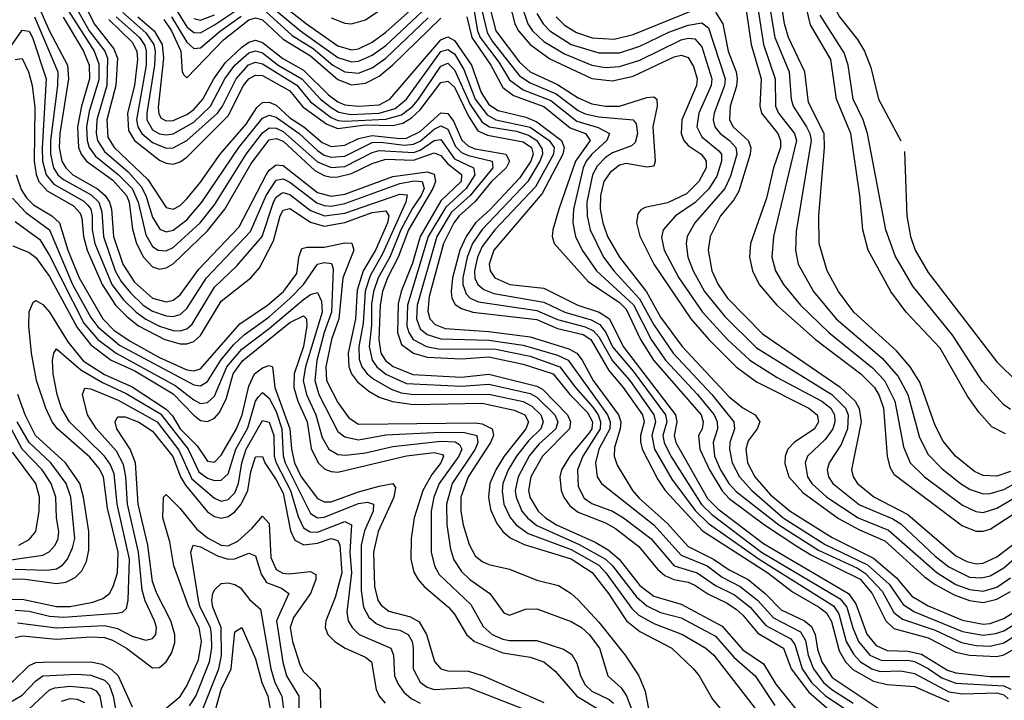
# Model space of a CAD drawing. Header units: inches. Extents: x 1173000 to 1307049, y 522583 to 678455.
# Tile 536 of 617: x 1201023 to 1203892, y 672978 to 674962. Entities that reach past the tile are written whole.
import ezdxf

# ---------------------------------------------------------------- set-up
doc = ezdxf.new("R2010")
doc.units = ezdxf.units.IN
doc.header["$MEASUREMENT"] = 0
doc.layers.add('B2607', color=7, linetype='Continuous')

msp = doc.modelspace()

# ---------------------------------------------------------------- linework, layer by layer
at = {"layer": 'B2607', "color": 5}
for points, elevation in [([(1203364.7, 675129.1), (1203380.4, 675080.4), (1203390.1, 675010), (1203411.1, 674970), (1203464.1, 674904.1), (1203484.4, 674870), (1203502.9, 674822.9), (1203524.7, 674730), (1203590, 674609.3)], 2660), ([(1201171.1, 675091.1), (1201239.5, 674950), (1201297.1, 674877.1), (1201307.8, 674850), (1201303, 674770), (1201276.4, 674670), (1201279.5, 674619.5), (1201297.7, 674590), (1201396.1, 674496.2), (1201450, 674414.5), (1201470, 674409.7), (1201490, 674420.8), (1201510, 674440.4), (1201550, 674488.8), (1201606.5, 674570), (1201682.2, 674657.8), (1201713.9, 674706.1), (1201730, 674720.3), (1201750, 674721.5), (1201770, 674712.9), (1201810, 674676.4), (1201850.2, 674650), (1201904.3, 674604.3), (1201930, 674592.4), (1201970, 674596.8), (1202010, 674615.7), (1202050, 674624.9), (1202130, 674615.6), (1202150, 674617.2), (1202190, 674636.7), (1202250, 674690.5), (1202270, 674688.5), (1202286.6, 674666.6), (1202311.3, 674611.3), (1202330, 674593.8), (1202350, 674585.3), (1202439.3, 674570), (1202450.2, 674550), (1202440, 674530), (1202397.4, 674490), (1202349.1, 674430.9), (1202302.9, 674390), (1202287.9, 674370), (1202257.4, 674310), (1202215.4, 674155.4), (1202212.2, 674112.2), (1202217.8, 674090), (1202233.4, 674073.4), (1202262.2, 674062.2), (1202390, 674053.6), (1202510, 674038.1), (1202622.5, 674002.5), (1202646.2, 673990), (1202661.5, 673970), (1202693.4, 673910), (1202767.2, 673810), (1202774, 673790), (1202772.8, 673770), (1202755.6, 673715.6), (1202754.4, 673690), (1202764, 673664), (1202808.4, 673590), (1202827.6, 673567.6), (1202910, 673493.5), (1202970, 673426.8), (1203044.6, 673390), (1203090, 673358.5), (1203144.8, 673330), (1203195.2, 673290), (1203241.8, 673241.8), (1203309.4, 673209.4), (1203330, 673192.9), (1203340.9, 673170), (1203347.5, 673127.5), (1203359.5, 673090), (1203390, 673044.7), (1203530, 672951.8)], 2180), ([(1203894.8, 673754.8), (1203855.5, 673775.5), (1203817.8, 673817.8), (1203784.5, 673864.5), (1203704.4, 674004.4), (1203605.7, 674110), (1203560.5, 674170), (1203495, 674290), (1203479.6, 674350), (1203470.6, 674450), (1203444.7, 674630), (1203402.5, 674730), (1203385.8, 674845.8), (1203327.3, 674947.3), (1203297.7, 675070)], 2620), ([(1201758.7, 675030), (1201858.1, 674950), (1201950, 674885.8), (1201990, 674874.7), (1202010, 674877.5), (1202050, 674897), (1202090, 674925.6), (1202197.4, 675022.6)], 2380), ([(1203199.3, 675050), (1203222.9, 674910), (1203264.5, 674810), (1203270.5, 674730), (1203276.2, 674710), (1203315, 674650), (1203325.1, 674630), (1203328.6, 674610), (1203285, 674345), (1203282.9, 674290), (1203290.9, 674250), (1203335.9, 674170), (1203401.8, 674090), (1203535.3, 673975.3), (1203581.9, 673921.9), (1203610.5, 673870), (1203644.5, 673744.5), (1203670, 673694.5), (1203710, 673654.3), (1203763.8, 673610), (1203792.5, 673592.5), (1203830, 673580.3), (1203850, 673580.7), (1203890, 673592.9), (1204010, 673657.7)], 2560), ([(1203910, 673644.9), (1203870, 673632), (1203830, 673633.4), (1203804.8, 673644.8), (1203749.7, 673690), (1203713.3, 673733.3), (1203690, 673779.4), (1203645.8, 673905.8), (1203617.4, 673950), (1203577, 673997), (1203452.7, 674110), (1203408.3, 674170), (1203375.2, 674230), (1203352.5, 674310), (1203351.4, 674390), (1203367.4, 674590), (1203366.6, 674630), (1203321, 674721.1), (1203310, 674810), (1203262.6, 674910), (1203251.5, 674950), (1203239.3, 675030)], 2580), ([(1201070, 675019.5), (1201110, 674929.1), (1201161.8, 674830), (1201165, 674790), (1201139.3, 674630), (1201138, 674590), (1201145.2, 674550), (1201156.9, 674530), (1201178, 674510), (1201249.1, 674469.1), (1201271.7, 674450), (1201284.3, 674430), (1201290.1, 674410.1), (1201296.3, 674330), (1201323, 674250), (1201357.4, 674197.4), (1201410, 674150), (1201450, 674140.2), (1201470, 674144.6), (1201490, 674160.2), (1201545.2, 674234.8), (1201662.1, 674357.9), (1201741.1, 674510), (1201750, 674523.4), (1201770, 674539), (1201790, 674536.8), (1201890, 674458.2), (1201930, 674447.3), (1201970, 674454), (1202110, 674505.4), (1202210, 674519.1), (1202230, 674512), (1202233.8, 674490), (1202226.5, 674470), (1202155.9, 674350), (1202125.5, 674270), (1202094.5, 674210), (1202079.4, 674170), (1202072.8, 674130), (1202068.8, 674030), (1202075.3, 673990), (1202089, 673969), (1202110.9, 673950.9), (1202168.3, 673928.3), (1202310, 673920.3), (1202390, 673928.8), (1202530, 673893.6), (1202545.6, 673885.6), (1202618.6, 673810), (1202627.9, 673790), (1202624.3, 673770), (1202545.8, 673690), (1202512.4, 673630), (1202505.5, 673590), (1202509.4, 673570), (1202533.3, 673530), (1202554.6, 673510), (1202587.1, 673490), (1202699.3, 673439.3), (1202737, 673417), (1202769.7, 673389.7), (1202830, 673313), (1202870, 673281.4), (1202950, 673258.1), (1203070, 673194.4), (1203130, 673125.4), (1203190, 673084.6), (1203225.6, 673025.6), (1203305.9, 672925.9)], 2080), ([(1201750, 675005.5), (1201840.8, 674930), (1201950, 674851.7), (1201990, 674839.1), (1202010, 674840.8), (1202050, 674858.4), (1202090, 674887.1), (1202210, 674999.4)], 2360), ([(1201930, 674967.4), (1201970, 674951.6), (1201990, 674950.4), (1202030, 674962), (1202090, 675001.4)], 2420), ([(1202342.6, 675010), (1202357, 674930), (1202364.5, 674910), (1202418.4, 674838.4), (1202450, 674786.4), (1202490, 674757.8), (1202570, 674726.4), (1202646, 674666), (1202707.8, 674647.8), (1202740.9, 674630), (1202733.8, 674610), (1202689.8, 674570), (1202672.9, 674550), (1202664.7, 674530), (1202635.9, 674410), (1202634.3, 674370), (1202641.9, 674330), (1202662, 674290), (1202703.7, 674230), (1202811, 674131), (1202863, 674030), (1202904, 673970), (1202997.8, 673870), (1203046.1, 673810), (1203055.3, 673790), (1203056, 673770), (1203043.4, 673730), (1203046.9, 673690), (1203064.3, 673650), (1203088.6, 673610), (1203110, 673586.9), (1203234.3, 673490), (1203350, 673416.3), (1203463.4, 673363.4), (1203487.5, 673347.5), (1203535.9, 673295.9), (1203570, 673233.9), (1203594.7, 673214.7), (1203690, 673182.7), (1203766.4, 673146.4), (1203810, 673137.6), (1203850, 673136.4), (1203890, 673145.6), (1203950, 673184)], 2340), ([(1202450.2, 675010), (1202465, 674950), (1202475.8, 674930), (1202510, 674889.4), (1202567.7, 674847.7), (1202690, 674790.6), (1202750, 674784.2), (1202810, 674797.6), (1202930, 674854.3), (1202950, 674858.7), (1202970, 674852.3), (1202986, 674826), (1202996.6, 674790), (1202994.8, 674770), (1202952.3, 674670), (1202950.3, 674630), (1202957.8, 674610), (1202970, 674595.2), (1203008, 674570), (1203018, 674558), (1203022.8, 674550), (1203022.9, 674530), (1203002, 674490), (1202965.2, 674454.8), (1202910, 674428.3), (1202845.3, 674414.7), (1202832.3, 674407.7), (1202824.1, 674395.9), (1202820.2, 674370), (1202829.3, 674330.7), (1202870.5, 674250), (1202978.6, 674090), (1203030.3, 674030), (1203110.3, 673950.3), (1203170, 673906.4), (1203322.5, 673830), (1203346.7, 673810), (1203350.3, 673790), (1203338.8, 673770), (1203279.1, 673730), (1203260.9, 673710), (1203252.8, 673690), (1203251.8, 673668.2), (1203263.7, 673630), (1203304.2, 673584.2), (1203408.2, 673508.2), (1203470, 673474.8), (1203543.1, 673443.1), (1203658.6, 673338.6), (1203690, 673315.4), (1203745.4, 673285.4), (1203790, 673268.8), (1203830, 673263.4), (1203870, 673273.2), (1203910, 673295)], 2420), ([(1202482.9, 675010), (1202503.2, 674950), (1202517.2, 674930), (1202550, 674898.7), (1202610, 674862.2), (1202690, 674829.8), (1202730, 674823.1), (1202770, 674825.3), (1202830, 674844.2), (1202950, 674903), (1202970, 674908.2), (1202990, 674906.2), (1203010, 674883.1), (1203039.6, 674790), (1203037, 674770), (1203001.3, 674690), (1202995.7, 674650), (1203010, 674621.1), (1203060.2, 674580.2), (1203067.2, 674570), (1203067.7, 674550), (1203053.8, 674506.2), (1203030.7, 674469.3), (1202990.4, 674429.6), (1202933.3, 674390), (1202897.9, 674350), (1202893.2, 674326.8), (1202900.4, 674290), (1202943.1, 674210), (1203011.9, 674110), (1203084.7, 674030), (1203150, 673970.1), (1203230, 673918.7), (1203360.1, 673850), (1203385.7, 673830), (1203396.8, 673810), (1203397.9, 673790), (1203391.6, 673770), (1203370, 673738.1), (1203318.4, 673690), (1203311.1, 673670), (1203318, 673630), (1203330.3, 673610), (1203374.6, 673570), (1203466, 673510), (1203554.6, 673474.6), (1203695.6, 673350), (1203750, 673316.2), (1203790, 673300.8), (1203830, 673296.3), (1203870, 673308.4), (1203910, 673335.4)], 2440), ([(1203168.4, 675028.5), (1203189.9, 674890), (1203223.7, 674790), (1203225.3, 674710), (1203234, 674690), (1203279.9, 674630), (1203285.7, 674610), (1203218.8, 674330), (1203214.6, 674270), (1203225.2, 674230), (1203247.9, 674190), (1203297.6, 674130), (1203380.1, 674050), (1203507.6, 673947.6), (1203542.2, 673910), (1203572.8, 673850), (1203597.5, 673717.5), (1203617.7, 673670), (1203659.5, 673630), (1203770, 673546.7), (1203808.9, 673528.9), (1203830, 673526.1), (1203870, 673538.1), (1204016.1, 673623.9)], 2540), ([(1201165.9, 674985.9), (1201240.1, 674870), (1201253.3, 674833.3), (1201253.3, 674786.7), (1201225.5, 674694.5), (1201217.7, 674650), (1201219.1, 674610), (1201225.2, 674590), (1201244.1, 674564.1), (1201310, 674511.2), (1201350, 674470), (1201368.4, 674430), (1201390, 674334.6), (1201410, 674300.7), (1201426.2, 674290), (1201450, 674288.1), (1201470, 674297.8), (1201548.9, 674370), (1201590, 674422), (1201682.3, 674570), (1201730, 674632.7), (1201750, 674647.1), (1201770, 674646.3), (1201790, 674636.6), (1201890, 674548.2), (1201930, 674531.6), (1201970, 674534.6), (1202050, 674575), (1202070, 674580.6), (1202170, 674575.4), (1202190, 674581.4), (1202230, 674609.7), (1202250, 674612.8), (1202290, 674556.2), (1202344.8, 674530), (1202348.7, 674510), (1202323.8, 674470), (1202263.9, 674416.1), (1202212.5, 674330), (1202152.5, 674130), (1202150.8, 674070), (1202156.1, 674050), (1202169.1, 674030), (1202207.7, 674010), (1202242.9, 674002.9), (1202410, 674001.4), (1202510, 673981.3), (1202596.9, 673950), (1202641.7, 673890), (1202692.6, 673832.6), (1202708.1, 673810), (1202715.3, 673790), (1202714.5, 673770), (1202663.4, 673690), (1202647.7, 673650), (1202650, 673601.3), (1202667.5, 673567.5), (1202690, 673551.6), (1202750, 673529.1), (1202781.9, 673510), (1202861.6, 673450), (1202929.9, 673369.9), (1202996.5, 673350), (1203050, 673312.5), (1203105.4, 673285.4), (1203150.7, 673250), (1203196.3, 673196.3), (1203270, 673157.5), (1203281.1, 673141.1), (1203302.8, 673070), (1203330, 673030), (1203370, 672992), (1203432.1, 672950)], 2140), ([(1201190, 674991.4), (1201225.4, 674930), (1201270.9, 674870), (1201278.5, 674850), (1201276.3, 674770), (1201247.8, 674670), (1201245.5, 674630), (1201249.4, 674610), (1201270, 674578), (1201338.4, 674518.4), (1201376.3, 674476.3), (1201390.2, 674450), (1201410, 674386.4), (1201431.3, 674351.3), (1201450, 674343.3), (1201470, 674348.2), (1201510, 674378.7), (1201553.1, 674430), (1201661.3, 674590), (1201730, 674674.9), (1201750, 674683.7), (1201770, 674677.6), (1201837.4, 674630), (1201890, 674581.1), (1201910, 674567.7), (1201930, 674561.2), (1201970, 674564.4), (1202050, 674603.9), (1202074.9, 674605.1), (1202143.9, 674596.1), (1202170, 674599.4), (1202190, 674608.1), (1202230, 674643), (1202250, 674652.3), (1202270, 674643.5), (1202292.9, 674592.9), (1202310, 674575.2), (1202330, 674566.1), (1202399.7, 674550), (1202401.3, 674530), (1202335.5, 674450), (1202280.1, 674399.9), (1202238.5, 674330), (1202181, 674130), (1202179, 674090), (1202190, 674061.4), (1202210, 674044.6), (1202250, 674032.1), (1202390, 674028.1), (1202490, 674013.7), (1202590, 673983.8), (1202620.4, 673970), (1202735.2, 673810), (1202742.9, 673790), (1202742.6, 673770), (1202710.6, 673710), (1202700.4, 673670), (1202704.9, 673630), (1202718, 673610), (1202870, 673489.6), (1202950, 673401.3), (1203026.1, 673370), (1203070, 673337), (1203122.1, 673310), (1203172.9, 673270), (1203219, 673219), (1203297.8, 673177.8), (1203312.7, 673152.7), (1203320.1, 673110), (1203336, 673070), (1203364.7, 673030), (1203389.2, 673010), (1203451.4, 672970)], 2160), ([(1201323, 674983), (1201390, 674923.7), (1201413.2, 674890), (1201417.2, 674870), (1201415.8, 674830), (1201393.3, 674690), (1201393.2, 674670), (1201410, 674641), (1201430, 674629.7), (1201450, 674626.5), (1201470, 674629.6), (1201530, 674663.2), (1201578.9, 674710), (1201620.3, 674790), (1201650, 674829.8), (1201690, 674865.2), (1201710, 674871.1), (1201730, 674865.1), (1201776.2, 674830), (1201845.1, 674790), (1201899, 674730), (1201930, 674706.1), (1201952.7, 674692.7), (1201986.2, 674686.2), (1202070.5, 674689.5), (1202116.6, 674703.4), (1202150, 674730.6), (1202250, 674869.5), (1202270, 674875.1), (1202290, 674863.1), (1202317.3, 674817.3), (1202350.3, 674730), (1202384.8, 674684.8), (1202410, 674670.7), (1202510, 674648.8), (1202565.6, 674610), (1202579.7, 674590), (1202578.2, 674570), (1202525.3, 674474.7), (1202407.5, 674350), (1202370, 674300.8), (1202356.5, 674270), (1202348.2, 674230), (1202349, 674209), (1202357.4, 674190), (1202375.3, 674175.3), (1202404.1, 674164.1), (1202550, 674138.5), (1202610.9, 674110), (1202687.6, 674087.6), (1202713.5, 674073.5), (1202730.4, 674050.4), (1202750, 674008.3), (1202810, 673937.4), (1202904, 673810), (1202908.1, 673790), (1202896.8, 673750), (1202900.1, 673730), (1202920.1, 673690), (1203009.1, 673549.1), (1203039.7, 673519.7), (1203184.6, 673410), (1203413.8, 673273.8), (1203432.7, 673250), (1203449.8, 673189.8), (1203466.8, 673150), (1203500.1, 673110), (1203534.3, 673094.3), (1203610, 673095.3), (1203630, 673091.2), (1203670, 673071.4), (1203710, 673043.6), (1203750, 673027.7), (1203890, 673020.5), (1203910.9, 673010.9)], 2260), ([(1201465.1, 674970), (1201510, 674896.6), (1201530, 674878), (1201550, 674880.5), (1201608.1, 674930), (1201668, 674972)], 2340), ([(1201479.8, 674990), (1201510, 674941), (1201530, 674924.5), (1201550, 674924.2), (1201590, 674947.2), (1201651.7, 674988.3)], 2360), ([(1201530, 674965.4), (1201550, 674960.4), (1201590, 674976.6)], 2380), ([(1201730, 674994.8), (1201816.3, 674916.3), (1201878.3, 674878.3), (1201934.8, 674830), (1201970, 674810.5), (1202010, 674806.6), (1202050, 674821.9), (1202090, 674849.9), (1202212.5, 674967.5)], 2340), ([(1202369.6, 674990), (1202384.4, 674924.4), (1202399.3, 674899.3), (1202478.6, 674798.6), (1202510, 674777.9), (1202586.1, 674746.1), (1202650, 674697.4), (1202670, 674687.5), (1202710, 674679.2), (1202810, 674670.4), (1202818.8, 674658.8), (1202823.1, 674630), (1202816.2, 674603.8), (1202805.3, 674594.7), (1202750, 674574.1), (1202730, 674560.2), (1202705, 674535), (1202691.3, 674510), (1202675.6, 674430), (1202676.4, 674390), (1202684.8, 674350), (1202724.1, 674270), (1202754.3, 674230), (1202828.7, 674148.7), (1202870, 674072.7), (1202926.8, 673990), (1203039, 673870), (1203103.8, 673790), (1203105.3, 673770), (1203092.3, 673730), (1203090.5, 673710), (1203098.7, 673670), (1203119.7, 673630), (1203156, 673590), (1203247.5, 673510), (1203370, 673432.7), (1203492.8, 673372.8), (1203556.4, 673316.4), (1203597.1, 673257.1), (1203630, 673236), (1203770, 673178.9), (1203830, 673168.3), (1203867.3, 673172.7), (1203890, 673181.1), (1203970, 673229.6)], 2360), ([(1202394.9, 674990), (1202409.6, 674930), (1202478.8, 674838.8), (1202510, 674810.6), (1202590, 674773.6), (1202650, 674733.9), (1202690, 674716.4), (1202730, 674710), (1202770, 674709.9), (1202850, 674735), (1202870, 674737.2), (1202879.1, 674730), (1202879.8, 674710), (1202867.2, 674650), (1202874.4, 674550), (1202870, 674535.1), (1202850, 674532.5), (1202790, 674542.9), (1202770, 674537.7), (1202743.2, 674516.8), (1202725.2, 674490), (1202714.7, 674450), (1202714, 674410), (1202721.4, 674370), (1202735.9, 674330), (1202770.3, 674270), (1202848.6, 674168.6), (1202890, 674094.8), (1202953, 674010), (1203090, 673863.2), (1203130, 673830.6), (1203165.2, 673810), (1203179.6, 673790), (1203171.2, 673770), (1203145.4, 673734.6), (1203138, 673710), (1203143.5, 673670), (1203164.3, 673630), (1203210, 673577.3), (1203267.6, 673530), (1203390, 673453), (1203510, 673392.2), (1203576.6, 673336.6), (1203622, 673282), (1203670, 673254), (1203770, 673212.3), (1203830, 673200.3), (1203850, 673201.9), (1203890, 673216.5), (1203970, 673266.8)], 2380), ([(1202530, 674980.3), (1202548.1, 674950), (1202567.4, 674930), (1202629.7, 674890), (1202710, 674865.4), (1202770, 674865.8), (1202830, 674884.6), (1202914.3, 674925.7), (1202970, 674946.6), (1203010, 674952.9), (1203030, 674938.7), (1203078.1, 674790), (1203076, 674770), (1203045.9, 674690), (1203043.6, 674670), (1203047.7, 674650), (1203063.3, 674630), (1203091.3, 674610), (1203109.3, 674590), (1203111.8, 674570), (1203093.6, 674506.4), (1203077.3, 674470), (1202989.7, 674370), (1202967.3, 674330), (1202964.6, 674310), (1202969.8, 674270), (1202984.6, 674230), (1203017.9, 674170), (1203077.1, 674097.1), (1203170, 674005.9), (1203389.4, 673869.4), (1203429.2, 673830), (1203436.9, 673810), (1203434.6, 673770), (1203415.9, 673724.1), (1203381.3, 673670), (1203375.6, 673650), (1203379, 673630), (1203391.6, 673610), (1203470, 673548.3), (1203567, 673507), (1203590, 673492.4), (1203690, 673398.5), (1203730, 673367.5), (1203790, 673337.6), (1203825.2, 673334.8), (1203850, 673340.9), (1203890, 673364.5), (1203967.8, 673432.2)], 2460), ([(1202585.8, 674970), (1202610, 674946.6), (1202644.8, 674924.8), (1202690.9, 674909.1), (1202754.8, 674905.2), (1202810, 674918.8), (1202990, 674991.5)], 2480), ([(1203050, 674984.5), (1203071.1, 674950), (1203086.6, 674870), (1203110, 674810), (1203113.3, 674790), (1203111.6, 674768.4), (1203093, 674710), (1203090.6, 674670), (1203101.5, 674650), (1203145.7, 674610), (1203153, 674590), (1203151, 674570), (1203117.8, 674462.2), (1203103.2, 674436.8), (1203064.2, 674390), (1203034.5, 674330), (1203029.1, 674290), (1203039.1, 674230), (1203057.6, 674190), (1203085.3, 674150), (1203186.9, 674046.9), (1203412.3, 673892.3), (1203457.5, 673850), (1203468.7, 673828.7), (1203474.5, 673790), (1203446.2, 673650), (1203451, 673630), (1203463.8, 673610), (1203511.3, 673571.3), (1203610, 673519.9), (1203750, 673399), (1203782.4, 673382.4), (1203810, 673376.3), (1203830, 673378.4), (1203870, 673396.2), (1203979.9, 673480.1)], 2480), ([(1203139.2, 674990), (1203153.6, 674890), (1203183.6, 674790), (1203178.9, 674710), (1203183.8, 674690), (1203231.3, 674630), (1203239.4, 674610), (1203239, 674590), (1203219.1, 674530), (1203198.3, 674441.7), (1203152, 674310), (1203149.1, 674270), (1203157.9, 674230), (1203177.7, 674190), (1203229.1, 674130), (1203341.8, 674030), (1203473.1, 673930), (1203513, 673890), (1203526.6, 673866.6), (1203539.4, 673830), (1203550.6, 673690), (1203558.2, 673658.2), (1203570, 673637.5), (1203770, 673487.2), (1203810, 673470.9), (1203830, 673471.1), (1203850, 673477.5), (1204010, 673580.9)], 2520), ([(1203910, 673825.5), (1203890, 673839.7), (1203827.7, 673907.7), (1203741.6, 674041.6), (1203625.1, 674185.1), (1203573.9, 674273.9), (1203546.5, 674350), (1203493.4, 674630), (1203479.9, 674670), (1203451.6, 674730), (1203436.2, 674830), (1203425.1, 674865.1), (1203355.2, 674975.2)], 2640), ([(1201065.8, 674970), (1201134, 674810), (1201133, 674770), (1201112.6, 674610), (1201112.5, 674570), (1201121.5, 674530), (1201134.3, 674510), (1201150, 674496.3), (1201231.3, 674451.3), (1201253, 674430), (1201262.3, 674402.3), (1201266.5, 674330), (1201301, 674230), (1201318.9, 674198.9), (1201346, 674166), (1201382.7, 674130), (1201410, 674112.4), (1201450, 674098.7), (1201470, 674097.3), (1201490, 674102.9), (1201510, 674120.6), (1201566.6, 674210), (1201695.7, 674344.3), (1201741.3, 674450), (1201770, 674494.8), (1201790, 674498.4), (1201810, 674488.2), (1201888.3, 674428.3), (1201910, 674420.2), (1201930, 674418.7), (1201970, 674426.1), (1202130, 674484.5), (1202172, 674492), (1202195.5, 674490), (1202201.1, 674470), (1202192.5, 674450), (1202167, 674413), (1202133.6, 674350), (1202100.8, 674270), (1202067.5, 674210), (1202053.6, 674170), (1202047.5, 674132.5), (1202047.9, 674072.1), (1202040.6, 674010), (1202049.8, 673969.8), (1202063.3, 673950), (1202089.1, 673929.1), (1202150, 673901.5), (1202310, 673894.2), (1202390, 673900.1), (1202510, 673872.4), (1202530, 673862.1), (1202581.9, 673810), (1202590.8, 673790), (1202584.5, 673770), (1202535.5, 673724.5), (1202508.5, 673691.5), (1202474.7, 673630), (1202466.8, 673590), (1202468.9, 673570), (1202486, 673530), (1202502.4, 673510), (1202530, 673487.9), (1202652.6, 673432.6), (1202729.2, 673390), (1202750.4, 673370), (1202820.2, 673280.2), (1202850, 673253.4), (1202890, 673234.3), (1202950, 673218.2), (1203050, 673164.7), (1203103.8, 673103.8), (1203165.5, 673050), (1203223.4, 672963.4)], 2060), ([(1201149.2, 674969.2), (1201208.8, 674870), (1201225.3, 674830), (1201226.3, 674790), (1201202.8, 674710), (1201190.9, 674650), (1201194.1, 674590), (1201202.2, 674570), (1201217.7, 674550), (1201293.9, 674493.9), (1201333.9, 674450), (1201341.7, 674430), (1201351.5, 674351.5), (1201363, 674310), (1201383.9, 674270), (1201410, 674242.2), (1201430, 674235), (1201450, 674238.4), (1201470, 674250.8), (1201570, 674346.9), (1201620.8, 674410), (1201697.5, 674542.5), (1201750, 674612.3), (1201770, 674616), (1201790, 674607.7), (1201882.8, 674522.8), (1201910, 674507.6), (1201930, 674503.4), (1201950, 674503.8), (1201990, 674513.9), (1202050, 674542.8), (1202090, 674556), (1202170, 674552.2), (1202230, 674574.5), (1202250, 674566.6), (1202270, 674541.6), (1202310.5, 674510.5), (1202308.7, 674490), (1202250, 674434.2), (1202189.9, 674330), (1202167.5, 674252.5), (1202134.2, 674170), (1202125.9, 674134.1), (1202123.9, 674050), (1202135.6, 674015.6), (1202170, 673990.2), (1202210, 673978.8), (1202310, 673973.5), (1202390, 673979.6), (1202490, 673958.2), (1202577, 673930), (1202625.4, 673870), (1202677.5, 673817.5), (1202691.4, 673790), (1202689.5, 673770), (1202681.9, 673758.1), (1202625.2, 673690), (1202601.8, 673650), (1202596.8, 673630), (1202600.7, 673590), (1202607.9, 673570), (1202625.5, 673545.5), (1202650, 673526.4), (1202730, 673495.6), (1202758.7, 673478.7), (1202826.5, 673426.5), (1202880.8, 673360.8), (1202902, 673342), (1202928.4, 673330), (1202970, 673322.5), (1202990, 673314.2), (1203028.1, 673288.1), (1203082.6, 673262.6), (1203110, 673244.1), (1203130, 673226.8), (1203173.8, 673173.8), (1203248, 673130), (1203270.2, 673070), (1203321.8, 673001.8), (1203493.3, 672853.3)], 2120), ([(1201282.7, 674962.7), (1201350, 674896.7), (1201364.2, 674870), (1201366.3, 674846.3), (1201357, 674770), (1201336.9, 674690), (1201339.4, 674639.4), (1201357.6, 674610), (1201430, 674552.8), (1201450, 674543.5), (1201470, 674541.3), (1201490, 674547.9), (1201510, 674561.3), (1201630, 674682.2), (1201675.3, 674770), (1201690, 674789.8), (1201710, 674800.7), (1201730, 674799.4), (1201810, 674754.6), (1201847.9, 674707.9), (1201917.3, 674657.3), (1201950, 674645), (1202030, 674655.8), (1202110, 674653.9), (1202139.4, 674660.6), (1202164.4, 674675.6), (1202190, 674699.4), (1202250, 674778.8), (1202270, 674783.2), (1202290, 674765.1), (1202330, 674680.8), (1202358.1, 674638.1), (1202385.7, 674625.7), (1202490, 674606.5), (1202513.6, 674590), (1202518.4, 674570), (1202512.4, 674550), (1202479.5, 674500.5), (1202392.5, 674407.5), (1202351.3, 674370), (1202323.2, 674330), (1202305, 674290), (1202283.8, 674210), (1202279.8, 674170), (1202282.3, 674150), (1202291.7, 674131.7), (1202310, 674119.9), (1202343.2, 674110), (1202530, 674087.8), (1202590, 674061.8), (1202664.1, 674044.1), (1202686.5, 674030), (1202739.3, 673939.3), (1202781.1, 673890), (1202837, 673810), (1202842.4, 673790), (1202831.7, 673750), (1202831.4, 673731.4), (1202836.9, 673710), (1202882, 673622), (1202903.1, 673590), (1203011.8, 673471.8), (1203202.8, 673350), (1203274.1, 673294.1), (1203350, 673251), (1203373.2, 673233.2), (1203388.2, 673208.2), (1203410, 673122.6), (1203428.9, 673090), (1203450, 673068.2), (1203510, 673034.2), (1203550, 673023.9), (1203630, 673018.8), (1203730, 672974.4)], 2220), ([(1201304.3, 674970), (1201371.6, 674910), (1201386.9, 674886.9), (1201391.6, 674870), (1201391, 674830), (1201363.5, 674670), (1201366.8, 674650), (1201378.2, 674630), (1201410, 674603.8), (1201450, 674587.7), (1201470, 674588.7), (1201510, 674610.2), (1201599.2, 674690), (1201613.7, 674710), (1201653.1, 674790), (1201689.5, 674830.5), (1201710, 674838), (1201730, 674833.6), (1201830, 674771.7), (1201870, 674723.1), (1201930, 674677.3), (1201950, 674668.2), (1201970, 674666), (1202090, 674671.9), (1202135.5, 674684.5), (1202168, 674710), (1202184.8, 674730), (1202250, 674827), (1202270, 674835.1), (1202290, 674816.3), (1202335.1, 674715.1), (1202370, 674663.4), (1202391.9, 674650), (1202470, 674636.8), (1202505.1, 674625.1), (1202529.6, 674609.6), (1202545, 674585), (1202545.9, 674570), (1202538.5, 674550), (1202503.7, 674490), (1202370, 674350.6), (1202342.5, 674310), (1202326.6, 674270), (1202313.8, 674210), (1202313.7, 674190), (1202323.2, 674163.2), (1202335.6, 674150), (1202359.7, 674139.7), (1202530, 674114.3), (1202590, 674088.3), (1202670, 674067.3), (1202694.9, 674054.9), (1202710, 674037.5), (1202750, 673967.4), (1202800.5, 673910), (1202870.4, 673810), (1202875.7, 673790), (1202864.8, 673750), (1202872.8, 673710), (1202922.9, 673622.9), (1202991, 673531), (1203030, 673493.8), (1203177.1, 673390), (1203393.6, 673253.6), (1203409.9, 673229.9), (1203431.1, 673150), (1203452.4, 673112.4), (1203472.7, 673090), (1203505.8, 673070), (1203530, 673061.9), (1203590, 673063.7), (1203630, 673056.7), (1203730, 673002.5), (1203770, 672996.8), (1203870, 672999.6), (1203890, 672994.2), (1203902.8, 672982.8)], 2240), ([(1201366.8, 674970), (1201414.8, 674930), (1201437.7, 674890), (1201441.6, 674850), (1201426.6, 674706.6), (1201428, 674688), (1201435.3, 674675.3), (1201450, 674666.9), (1201470, 674667.9), (1201510, 674685.4), (1201530, 674700.6), (1201556.5, 674730), (1201588.2, 674790), (1201622.5, 674837.5), (1201670, 674881.8), (1201690, 674896.3), (1201710, 674902.1), (1201730, 674896), (1201789.2, 674849.2), (1201850, 674815.2), (1201922.9, 674742.9), (1201950, 674722.8), (1201970, 674713.6), (1202009.6, 674709.6), (1202070, 674714.4), (1202101.5, 674730), (1202250, 674903.5), (1202270, 674912.1), (1202290, 674901.3), (1202339.1, 674830), (1202367.4, 674750), (1202390, 674715.3), (1202417.3, 674697.3), (1202497.7, 674677.7), (1202530, 674664.8), (1202601, 674610), (1202609.3, 674590), (1202605.1, 674570), (1202544.9, 674455.1), (1202403.9, 674290), (1202390.9, 674250), (1202393.6, 674230), (1202406.9, 674210), (1202450.5, 674190.5), (1202550, 674180), (1202648.8, 674130), (1202711.1, 674110), (1202741.4, 674090), (1202780.6, 674010), (1202933.9, 673810), (1202937.5, 673790), (1202929.9, 673750), (1202934.3, 673730), (1203026.9, 673566.9), (1203056.8, 673536.8), (1203190, 673435.2), (1203437.5, 673290), (1203459, 673259), (1203491.2, 673171.2), (1203517.9, 673137.9), (1203550, 673123.4), (1203610, 673121.6), (1203650, 673112.4), (1203726.4, 673066.4), (1203750, 673058.2), (1203850, 673047.9), (1203907.2, 673047.2)], 2280), ([(1201442.5, 674962.5), (1201465.2, 674930), (1201492.1, 674870), (1201496, 674810), (1201501, 674801), (1201510, 674793), (1201616.4, 674903.6), (1201690, 674961.8), (1201710, 674967.7), (1201730, 674962), (1201790, 674905.8), (1201870, 674857), (1201950, 674788.2), (1201990, 674771.9), (1202030, 674776.8), (1202070, 674798), (1202110, 674830.4), (1202250, 674966.8)], 2320), ([(1202325.5, 674970), (1202339.7, 674910), (1202395.6, 674830), (1202430, 674764.2), (1202461.3, 674741.3), (1202550, 674708.9), (1202627, 674647), (1202671.1, 674630), (1202684.6, 674610), (1202642.4, 674550), (1202593.7, 674410), (1202575.8, 674350), (1202574.6, 674330), (1202580.3, 674310), (1202678.8, 674198.8), (1202770, 674137.8), (1202790, 674118.7), (1202832, 674030), (1202869.4, 673970), (1203008.5, 673810), (1203014.4, 673790), (1203011, 673770), (1203001, 673750), (1203004.5, 673710), (1203033, 673650), (1203069.2, 673589.2), (1203090, 673566.4), (1203192.5, 673490), (1203290, 673425.4), (1203330, 673401.1), (1203471.6, 673331.6), (1203506.8, 673290), (1203545.9, 673210), (1203570, 673187.5), (1203670, 673160.5), (1203750, 673118.7), (1203790, 673109.6), (1203870, 673105.9), (1203890, 673110.9), (1203930, 673132.8)], 2320), ([(1200929.8, 674790), (1201030, 674931.8), (1201050, 674928.8), (1201059.7, 674910), (1201099.9, 674790), (1201088.5, 674588.5), (1201089.6, 674549.6), (1201099.8, 674510), (1201122.7, 674482.7), (1201210, 674432.8), (1201221.5, 674421.5), (1201229.9, 674410), (1201234.4, 674390), (1201234.4, 674350), (1201241.4, 674310), (1201291.5, 674190), (1201325.4, 674145.4), (1201362.1, 674110), (1201390, 674089.4), (1201430, 674068.6), (1201470, 674055.9), (1201490, 674054.8), (1201510, 674061.4), (1201525.5, 674074.5), (1201590, 674182.2), (1201655.8, 674244.2), (1201729.1, 674330), (1201762.3, 674430), (1201770, 674445), (1201784.3, 674455.7), (1201790, 674458.7), (1201810, 674453), (1201870, 674405.5), (1201910.5, 674390.5), (1201970, 674398.3), (1202130, 674453.9), (1202151.6, 674451.6), (1202148, 674430), (1202080.2, 674279.8), (1202044.1, 674215.9), (1202029.1, 674170.9), (1202023.2, 674076.8), (1202011.1, 674010), (1202012.3, 673972.3), (1202020.1, 673950), (1202034.9, 673930), (1202054.3, 673914.3), (1202104.8, 673884.8), (1202134.2, 673874.2), (1202170, 673869.2), (1202390, 673870.9), (1202489.5, 673849.5), (1202515.3, 673835.3), (1202540.9, 673810), (1202548.4, 673790), (1202541.2, 673770), (1202505.1, 673734.9), (1202470, 673689.9), (1202445.6, 673650), (1202430.4, 673610), (1202428.2, 673588.2), (1202433.6, 673550), (1202451.5, 673511.5), (1202468.9, 673490), (1202504.6, 673464.6), (1202630, 673417.6), (1202710, 673371.8), (1202730.7, 673350), (1202806.2, 673246.2), (1202826.8, 673226.8), (1202870, 673201.8), (1202953.5, 673170), (1203021.6, 673130), (1203045.4, 673110), (1203170, 672949.5)], 2040), ([(1201010, 674846.2), (1201030, 674849), (1201048, 674810), (1201058.7, 674770), (1201066.6, 674706.6), (1201065.1, 674550), (1201070.5, 674510.5), (1201078.7, 674490), (1201103.1, 674463.1), (1201179.2, 674419.2), (1201198.5, 674398.5), (1201203.8, 674383.8), (1201208.2, 674330), (1201219.6, 674290), (1201262.7, 674190), (1201301.7, 674130), (1201335.7, 674095.7), (1201369.3, 674070), (1201445.9, 674030), (1201490, 674017.4), (1201510, 674016.9), (1201530, 674023.9), (1201550, 674041.8), (1201610, 674141.6), (1201696.2, 674210), (1201721, 674239), (1201762.6, 674317.4), (1201781.8, 674390), (1201790, 674406.5), (1201810, 674411.8), (1201870, 674371.9), (1201910, 674360.7), (1201970, 674370.6), (1202050, 674400.1), (1202090, 674404.5), (1202098.5, 674390), (1202094.2, 674370), (1202059.7, 674290), (1202023.6, 674230), (1202006, 674174), (1202001.6, 674090), (1201980, 673990), (1201982.2, 673950), (1201989.5, 673929.5), (1202006.8, 673906.8), (1202039.8, 673879.8), (1202070, 673862.2), (1202108.8, 673848.8), (1202170, 673840.7), (1202370, 673844), (1202463.7, 673823.7), (1202494.5, 673810), (1202504.8, 673790), (1202497.4, 673770), (1202433.9, 673690), (1202410, 673649.9), (1202393, 673610), (1202388.6, 673570), (1202394.8, 673534.8), (1202413.4, 673493.4), (1202430.5, 673470.5), (1202452.1, 673452.1), (1202492.2, 673432.2), (1202630, 673390.3), (1202690.9, 673350.9), (1202738.8, 673290), (1202791.1, 673210), (1202830, 673179.2), (1202922.9, 673130), (1202985.9, 673070), (1203002.2, 673050), (1203041.4, 672981.4), (1203113.7, 672893.7)], 2020), ([(1203600.8, 674577.9), (1203607.4, 674390), (1203617.9, 674330), (1203631.7, 674290), (1203670, 674225.1), (1203870, 673965), (1203930, 673906), (1203950, 673894.2), (1203970, 673890.4), (1203985.4, 673910), (1203977.9, 673929.8)], 2660), ([(1201012.9, 674510), (1201027, 674467), (1201042.6, 674442.6), (1201062.6, 674422.6), (1201116.6, 674390), (1201138.7, 674370), (1201162.9, 674290), (1201196.2, 674210), (1201264.8, 674090), (1201297.5, 674057.5), (1201344.8, 674024.8), (1201430, 673977.3), (1201510, 673941.5), (1201530, 673938.2), (1201550, 673944.1), (1201664.1, 674075.9), (1201745, 674130), (1201791, 674170), (1201830, 674222.2), (1201836.5, 674270), (1201845.2, 674294.8), (1201860.6, 674299.4), (1201910, 674299.2), (1201970, 674311.9), (1201990.9, 674310.9), (1201995.9, 674290), (1201963.8, 674210), (1201953, 674090), (1201931.3, 674030), (1201914.9, 673950), (1201917, 673910), (1201950, 673846.3), (1201981.5, 673801.5), (1202010, 673783.5), (1202350, 673786.6), (1202370, 673784.2), (1202399.3, 673770), (1202402.9, 673750), (1202394.2, 673730), (1202329.5, 673630), (1202308.3, 673570), (1202308.1, 673530), (1202315.3, 673490), (1202332.4, 673432.4), (1202350, 673399.3), (1202370, 673382.4), (1202390, 673374.3), (1202450, 673360.5), (1202530, 673328.4), (1202592.8, 673312.8), (1202629.5, 673290), (1202650, 673271.3), (1202710, 673205.6), (1202787.3, 673110), (1202826.3, 673050), (1202845, 673005), (1202866.7, 672890)], 1980), ([(1201001.9, 674441.9), (1201040.3, 674400.3), (1201109.3, 674349.3), (1201176.8, 674190), (1201230, 674093.8), (1201250, 674066.5), (1201313.7, 674013.7), (1201530, 673897.5), (1201550, 673895.1), (1201570, 673907.5), (1201608.8, 673970), (1201646, 674014), (1201676.5, 674043.5), (1201750, 674096.4), (1201810.9, 674150), (1201849.6, 674190), (1201890, 674249.3), (1201910, 674253.9), (1201931.7, 674251.7), (1201936.4, 674236.4), (1201931.4, 674110), (1201910, 674049.9), (1201888.9, 673968.9), (1201882.4, 673910), (1201894.7, 673870), (1201950, 673761.4), (1201970, 673745.9), (1202010, 673737.9), (1202090, 673751.9), (1202250, 673760.3), (1202318.9, 673758.9), (1202354.5, 673750), (1202358.1, 673730), (1202349.5, 673710), (1202282.7, 673610), (1202266.2, 673550), (1202267, 673490), (1202278.3, 673418.3), (1202288.1, 673388.1), (1202310, 673353.2), (1202334.7, 673330), (1202392.3, 673290), (1202433.1, 673233.1), (1202450, 673226.7), (1202496.2, 673243.8), (1202530, 673245), (1202630, 673208), (1202660.1, 673190), (1202682.4, 673170), (1202712, 673130), (1202736.4, 673050), (1202775, 673015), (1202791.1, 672991.1), (1202814.2, 672930)], 1960), ([(1201010, 674374.1), (1201081.6, 674321.6), (1201110, 674274.4), (1201210, 674077.9), (1201250, 674029.9), (1201303.8, 673990), (1201476.2, 673896.2), (1201530, 673854), (1201550, 673843.7), (1201570, 673846), (1201590, 673865.2), (1201625.9, 673950), (1201670, 674001.4), (1201750, 674062.1), (1201850, 674146.8), (1201870, 674161.4), (1201890, 674167.3), (1201901.7, 674141.7), (1201904.4, 674110), (1201855.6, 673950), (1201849.1, 673910), (1201858.3, 673870), (1201886, 673810), (1201904.2, 673744.2), (1201923.4, 673710), (1201950, 673694.8), (1201972.9, 673692.9), (1202030, 673699.3), (1202110, 673718.3), (1202250, 673733.8), (1202291.5, 673731.4), (1202303.9, 673723.9), (1202310.6, 673710), (1202302.5, 673690), (1202245, 673610), (1202229.8, 673570), (1202221.9, 673530), (1202221.7, 673410), (1202231, 673370), (1202245.3, 673345.3), (1202337.7, 673257.7), (1202373.5, 673193.5), (1202399, 673170), (1202430, 673156.3), (1202450, 673152.7), (1202530, 673152.2), (1202607.1, 673127.1), (1202631.3, 673111.3), (1202646.5, 673086.5), (1202656.3, 673050), (1202670, 673023.6), (1202690, 673005), (1202740.7, 672980.7), (1202752.9, 672970)], 1940), ([(1201003, 674303), (1201050, 674283.4), (1201070, 674269), (1201110, 674213.3), (1201190, 674064.7), (1201230, 674014), (1201289.1, 673970), (1201358.2, 673938.2), (1201470, 673871.3), (1201530, 673809.1), (1201550, 673794), (1201570, 673790.9), (1201590, 673800.2), (1201603.6, 673816.4), (1201624.1, 673855.9), (1201644.5, 673930), (1201671.8, 673968.2), (1201810, 674079.1), (1201850, 674098.5), (1201858.8, 674090), (1201859.5, 674070), (1201849.2, 674010), (1201822.5, 673930), (1201821.8, 673890), (1201833.4, 673850), (1201860.3, 673790), (1201872.3, 673712.3), (1201892.1, 673670), (1201912.3, 673652.3), (1201930, 673644.9), (1201950, 673643.3), (1202149.4, 673690.6), (1202230, 673700.5), (1202254.5, 673694.5), (1202257.6, 673690), (1202250, 673670), (1202223.7, 673636.3), (1202197.4, 673590), (1202172.4, 673510), (1202163.5, 673450), (1202162.1, 673390), (1202171.4, 673351.4), (1202183.4, 673330), (1202201.1, 673310), (1202272.2, 673250), (1202289.4, 673229.4), (1202324.6, 673170), (1202348, 673150), (1202430, 673116.6), (1202510, 673103.9), (1202550.2, 673090.2), (1202583.4, 673063.4), (1202646.5, 672990), (1202712.4, 672950)], 1920), ([(1200990, 673272.2), (1201030, 673273.5), (1201130, 673251.3), (1201170, 673251.6), (1201235.9, 673264.1), (1201265, 673275), (1201284, 673290), (1201295.3, 673310), (1201307.4, 673350), (1201310, 673410), (1201278.6, 673538.6), (1201266.6, 673630), (1201254.2, 673654.2), (1201227, 673687), (1201132.7, 673770), (1201117.3, 673790), (1201098.5, 673830), (1201071.5, 673910), (1201057.1, 673990), (1201049.8, 674070.2), (1201050, 674110.4), (1201061.6, 674138.4), (1201070, 674143.3), (1201090, 674132.1), (1201110, 674109.7), (1201162.9, 674022.9), (1201207.9, 673967.9), (1201270, 673927.7), (1201350, 673891.7), (1201450, 673827.3), (1201467.7, 673807.7), (1201490, 673769.5), (1201539.5, 673719.5), (1201570, 673675.5), (1201590, 673672.3), (1201610, 673693.2), (1201654.4, 673770), (1201671.4, 673810), (1201690, 673894.1), (1201706.9, 673930), (1201730, 673947.3), (1201750, 673954.1), (1201759, 673950), (1201766.5, 673890), (1201810.3, 673770), (1201814.3, 673710), (1201823.1, 673670), (1201842.8, 673630), (1201890, 673566.2), (1201910, 673556.3), (1201930, 673556.9), (1202010, 673586.3), (1202070, 673602.3), (1202110.3, 673610.3), (1202118.2, 673598.2), (1202113, 673570), (1202066.9, 673470), (1202053.2, 673410), (1202056.8, 673310), (1202066.6, 673270), (1202075.8, 673255.8), (1202098.2, 673238.2), (1202161.9, 673221.9), (1202186.6, 673206.6), (1202208.3, 673170), (1202231.5, 673091.5), (1202250.1, 673070.1), (1202270, 673064.3), (1202330, 673062.7), (1202373.4, 673050), (1202550, 672971.9)], 1880), ([(1201010, 673240.7), (1201050, 673237.7), (1201110, 673223.4), (1201150, 673221), (1201307.4, 673232.6), (1201323.6, 673236.4), (1201334.2, 673245.8), (1201338.8, 673270), (1201342.6, 673390), (1201306.9, 673550), (1201298.2, 673638.2), (1201286.6, 673666.6), (1201270.2, 673690), (1201168.2, 673790), (1201144.2, 673830), (1201131.5, 673870), (1201120.6, 673930), (1201118.7, 673970), (1201122.4, 673990), (1201130, 674002.7), (1201201.3, 673941.3), (1201264.3, 673904.3), (1201332.7, 673872.7), (1201432.8, 673812.8), (1201514, 673710), (1201544.4, 673644.4), (1201570, 673625.4), (1201590, 673618.7), (1201610, 673619.5), (1201630, 673637.9), (1201652.3, 673710), (1201687.1, 673772.9), (1201710, 673850.1), (1201717.8, 673862.2), (1201730, 673875.7), (1201750, 673858.6), (1201770, 673819.7), (1201786.3, 673770), (1201790.4, 673690.4), (1201796.3, 673670), (1201870, 673522.4), (1201890, 673510.3), (1201910, 673511.7), (1202010, 673552.3), (1202036.2, 673556.2), (1202053.9, 673550), (1202053, 673530), (1202027.6, 673472.4), (1202017.9, 673430), (1202017.9, 673297.9), (1202024.6, 673250), (1202040.3, 673220.3), (1202061.8, 673201.8), (1202090, 673189.6), (1202130, 673183), (1202154.8, 673170), (1202166.2, 673150), (1202169.5, 673130), (1202169.5, 673070), (1202190, 673031.1), (1202210, 673016.6), (1202230, 673010.1), (1202330, 673015.1), (1202490, 672953.4)], 1860), ([(1201016, 673204), (1201130, 673189.9), (1201270, 673196.5), (1201307.5, 673187.5), (1201350, 673165.4), (1201390, 673153.8), (1201410, 673158), (1201419.7, 673170), (1201421.4, 673190), (1201415.4, 673210), (1201388.2, 673268.2), (1201379.6, 673299.6), (1201369.1, 673410), (1201337.2, 673550), (1201332.2, 673630), (1201325.1, 673665.1), (1201304.6, 673704.6), (1201246.2, 673770), (1201220.5, 673810), (1201205.5, 673870), (1201212.4, 673887.6), (1201230, 673885.7), (1201310, 673853.2), (1201423.4, 673790), (1201486.9, 673706.9), (1201523.9, 673623.9), (1201590, 673567.1), (1201610, 673558.9), (1201630, 673563.5), (1201650, 673583.3), (1201660.6, 673610), (1201670.2, 673670), (1201682.4, 673710), (1201730, 673793.4), (1201750, 673789.2), (1201763.4, 673750), (1201764.3, 673690), (1201769.9, 673670), (1201811.7, 673590), (1201834.1, 673514.1), (1201850, 673481), (1201869.1, 673469.1), (1201890, 673468.2), (1201970, 673499.7), (1201989.5, 673489.5), (1201985.1, 673410), (1201989.2, 673350), (1201975.5, 673235.5), (1201979.7, 673210), (1201991.2, 673190), (1202012.2, 673170), (1202104.4, 673130), (1202111.9, 673110), (1202114.7, 673050), (1202125.1, 673025.1), (1202141.8, 673001.8), (1202163.2, 672983.2), (1202190, 672969.8)], 1840), ([(1200991.2, 673331.2), (1201032.2, 673332.2), (1201130, 673318.3), (1201157.2, 673322.8), (1201184, 673336), (1201204.2, 673355.8), (1201217.4, 673382.6), (1201224.1, 673415.9), (1201224, 673470), (1201208.9, 673570), (1201197.8, 673610), (1201156.2, 673670), (1201068.8, 673750), (1201038.7, 673810), (1201017, 673870)], 1920), ([(1200990, 673386.5), (1201090, 673401.1), (1201108.9, 673411.1), (1201125.8, 673430), (1201134.8, 673450), (1201137.1, 673470), (1201129.7, 673510), (1201127.7, 673570), (1201114.6, 673610), (1201088.2, 673650), (1201030.4, 673710.4), (1200976.3, 673810)], 1960), ([(1201010, 673161.4), (1201030, 673166.3), (1201130, 673156.7), (1201230, 673162.9), (1201270, 673161.1), (1201293.6, 673153.6), (1201333.7, 673130), (1201410, 673072.6), (1201430, 673074), (1201450, 673090.6), (1201464.8, 673115.2), (1201474.4, 673145.6), (1201475.2, 673170), (1201462.9, 673210), (1201422.2, 673290), (1201410, 673324.1), (1201395.7, 673430), (1201367.7, 673550), (1201360.3, 673670), (1201344.5, 673710), (1201305.9, 673770), (1201300.7, 673790), (1201303.4, 673796.6), (1201310, 673804.1), (1201330, 673804.9), (1201370, 673788.5), (1201410, 673763), (1201469.3, 673689.3), (1201491, 673630), (1201505.4, 673605.4), (1201570, 673527.4), (1201590, 673513.7), (1201610, 673509.4), (1201630, 673513.9), (1201650, 673527.9), (1201668.5, 673550), (1201687.8, 673590), (1201695.8, 673644.2), (1201710, 673688.4), (1201730, 673688.9), (1201736.6, 673670), (1201770, 673621), (1201790, 673582.4), (1201812.1, 673472.1), (1201824.6, 673444.6), (1201851.1, 673431.1), (1201890, 673436.5), (1201930, 673450.2), (1201950, 673443.8), (1201955.3, 673430), (1201960.9, 673350), (1201941.8, 673278.2), (1201914.8, 673210), (1201912.8, 673190), (1201920.1, 673170), (1201940.7, 673150), (1201970.7, 673130), (1202030, 673103.8), (1202047.4, 673090), (1202061.5, 673010), (1202070.5, 672990), (1202087.3, 672970)], 1820), ([(1201010, 673360.4), (1201102.9, 673357.1), (1201130, 673361.5), (1201147.8, 673372.2), (1201162.4, 673390), (1201177, 673423), (1201183.1, 673450), (1201171.3, 673570), (1201158.4, 673610), (1201113.6, 673670), (1201050.1, 673730.1), (1201015.7, 673790)], 1940), ([(1201019.8, 673430), (1201050, 673446.5), (1201069.4, 673470.6), (1201079.7, 673530), (1201080.3, 673570), (1201069.7, 673610), (1201001.8, 673701.8)], 1980), ([(1201450, 672955.2), (1201490, 672989.5), (1201510, 673020.3), (1201543.7, 673096.3), (1201552.6, 673150), (1201545.5, 673190), (1201515.6, 673250), (1201472.2, 673370), (1201460.5, 673440.5), (1201439.7, 673510), (1201441.8, 673570), (1201450, 673578), (1201490, 673536.9), (1201537.6, 673477.6), (1201570, 673451.6), (1201610, 673430), (1201630, 673428.4), (1201658.3, 673441.7), (1201700.1, 673479.9), (1201730, 673515), (1201750, 673493.2), (1201754.2, 673394.2), (1201770, 673359.4), (1201789.2, 673349.2), (1201807, 673347), (1201870, 673353.8), (1201885.4, 673345.4), (1201885.3, 673330), (1201870, 673290), (1201820.3, 673219.7), (1201811.1, 673190), (1201817.4, 673150), (1201839.5, 673079.5), (1201850, 673061.6), (1201884.1, 673030), (1201898.2, 673010), (1201899.3, 672950)], 1780), ([(1201517.6, 672962.4), (1201535.5, 672990), (1201575.8, 673090), (1201582.4, 673130), (1201582.1, 673170), (1201578.9, 673190), (1201548.5, 673250), (1201543.4, 673270), (1201521.8, 673410), (1201528.3, 673430), (1201550, 673425.5), (1201599.3, 673399.3), (1201630, 673389.8), (1201650, 673391), (1201690, 673407), (1201710, 673399.5), (1201726.2, 673346.2), (1201742, 673322), (1201785.4, 673305.4), (1201806.8, 673290), (1201770.9, 673210), (1201789.4, 673089.4), (1201800.6, 673050), (1201836.1, 672990), (1201836.4, 672950)], 1760), ([(1201555.3, 672950), (1201602.9, 673070), (1201610.8, 673109.2), (1201609.7, 673190), (1201585.4, 673250), (1201582.5, 673270), (1201585.9, 673290), (1201590, 673300.5), (1201610, 673319.1), (1201630, 673320.4), (1201650, 673316.2), (1201666, 673306), (1201692.1, 673272.1), (1201724.2, 673244.2), (1201754.2, 673070), (1201766.1, 673030), (1201786.8, 672990), (1201794, 672930)], 1740), ([(1201593, 672950), (1201609.8, 673010), (1201638.8, 673070), (1201650, 673177.4), (1201670, 673190.1), (1201710, 673099), (1201727.8, 673030), (1201745.9, 672990), (1201756.5, 672930)], 1720), ([(1200830, 672946), (1200929.8, 672990.2), (1201004.6, 673035.4), (1201050, 673079.8), (1201070, 673088), (1201090, 673089.5), (1201230, 673090.6), (1201263.2, 673083.2), (1201290, 673068.4), (1201309.5, 673049.5), (1201350, 672959.1)], 1780), ([(1200930, 672934.6), (1201030, 672993), (1201070, 673034.7), (1201090.5, 673049.5), (1201190, 673054.8), (1201230, 673051.8), (1201270, 673037.3), (1201283, 673023), (1201294.8, 672990), (1201310, 672909.4)], 1760), ([(1201048.7, 672951.3), (1201110, 673008.6), (1201125.2, 673014.8), (1201170, 673019.6), (1201230, 673013.4), (1201245.5, 673005.5), (1201256.2, 672990), (1201274.4, 672890)], 1740), ([(1201144.7, 672975.3), (1201170, 672983), (1201190, 672981.8), (1201212, 672972)], 1720)]:
    msp.add_lwpolyline(points, dxfattribs=dict(at, elevation=elevation))

doc.saveas('drawing.dxf')
